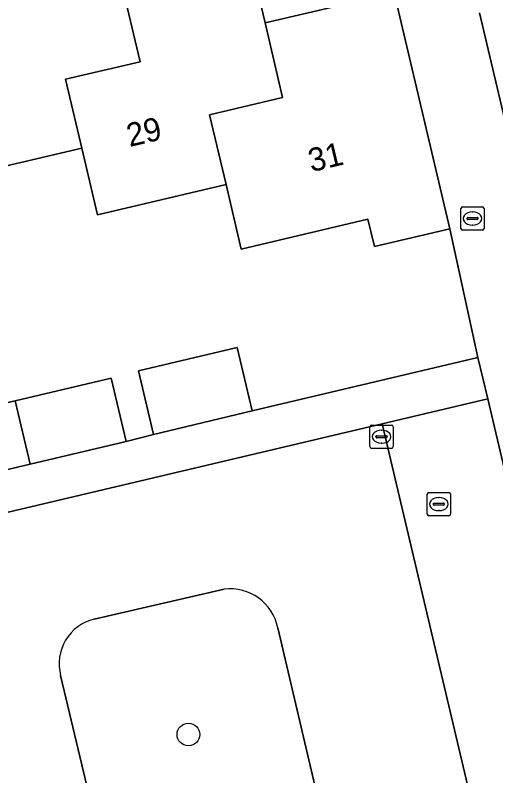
# Model space of a CAD drawing. Extents: x 158031 to 159244, y 380104 to 381214.
# Drawn here: x 159118.68 to 159139.33, y 380678.94 to 380711.62 of the extents above; entities that cross this region are included whole.
import ezdxf

# ---------------------------------------------------------------- set-up
doc = ezdxf.new("R2010")
doc.units = 0
for name, color, linetype in [('IMGEO_Boom', 7, 'Continuous'), ('IMGEO_Erf', 7, 'Continuous'), ('IMGEO_Groenvoorziening', 7, 'Continuous'), ('IMGEO_Kolk', 7, 'Continuous'), ('IMGEO_Pand', 7, 'Continuous'), ('IMGEO_Pand_nummerreeks', 7, 'Continuous'), ('IMGEO_Parkeervlak_open', 7, 'Continuous'), ('IMGEO_Rijbaan_lokaal_open', 7, 'Continuous'), ('IMGEO_Rioolput', 7, 'Continuous'), ('IMGEO_Voetpad_open', 7, 'Continuous')]:
    doc.layers.add(name, color=color, linetype=linetype)

msp = doc.modelspace()

# ---------------------------------------------------------------- linework, layer by layer
at = {"layer": 'IMGEO_Boom'}
msp.add_circle((159126.12, 380680.718), 0.489, dxfattribs=at)
at = {"layer": 'IMGEO_Erf'}
for points in [[(159128.807, 380713.861), (159129.413, 380711.288), (159134.957, 380712.6)], [(159138.633, 380711.723), (159141.216, 380700.765), (159143.942, 380701.406), (159144.939, 380697.166), (159142.213, 380696.525), (159142.492, 380695.322), (159145.217, 380695.965), (159146.19, 380691.84), (159147.164, 380687.714), (159144.438, 380687.071), (159144.739, 380685.875), (159147.467, 380686.51), (159148.456, 380682.258), (159145.729, 380681.624), (159150.269, 380662.445)], [(159114.555, 380694.088), (159118.681, 380695.058), (159122.807, 380696.028), (159123.447, 380693.302), (159124.621, 380693.611), (159123.974, 380696.335), (159128.212, 380697.343), (159128.86, 380694.619), (159134.622, 380695.984), (159138.563, 380696.918), (159137.361, 380702.445), (159134.115, 380701.677), (159133.836, 380702.857), (159128.393, 380701.573), (159127.739, 380704.341), (159122.219, 380703.039), (159121.541, 380705.911), (159116.278, 380704.669)]]:
    msp.add_lwpolyline(points, dxfattribs=at)
at = {"layer": 'IMGEO_Groenvoorziening'}
for points in [[(159127.656, 380686.96), (159122.077, 380685.677)], [(159131.627, 380678.223), (159129.962, 380685.297)], [(159120.63, 380683.254), (159122.368, 380675.929)]]:
    msp.add_lwpolyline(points, dxfattribs=at)
for centre, radius, start, end in [((159127.918, 380684.894), 2.083, 11.1652, 97.2394), ((159122.536, 380683.759), 1.972, 103.4686, 194.8407)]:
    msp.add_arc(centre, radius, start, end, dxfattribs=at)
at = {"layer": 'IMGEO_Kolk'}
for p, q in [((159133.922, 380693.085), (159133.922, 380693.937)), ((159133.997, 380694.011), (159134.849, 380694.011)), ((159134.923, 380693.937), (159134.923, 380693.085)), ((159134.181, 380693.505), (159134.181, 380693.517)), ((159134.224, 380693.554), (159134.622, 380693.554)), ((159134.41, 380693.791), (159134.435, 380693.791)), ((159134.665, 380693.517), (159134.665, 380693.505)), ((159134.619, 380693.468), (159134.221, 380693.468)), ((159134.433, 380693.231), (159134.408, 380693.231)), ((159134.849, 380693.011), (159133.997, 380693.011))]:
    msp.add_line(p, q, dxfattribs=at)
for points in [[(159133.922, 380693.085), (159133.922, 380693.937)], [(159133.997, 380694.011), (159134.849, 380694.011)], [(159134.923, 380693.937), (159134.923, 380693.085)], [(159134.849, 380693.011), (159133.997, 380693.011)]]:
    msp.add_lwpolyline(points, dxfattribs=at)
for centre, radius, start, end in [((159133.999, 380693.935), 0.0765, 91.552, 178.448), ((159133.999, 380693.935), 0.0765, 91.552, 178.448), ((159134.847, 380693.935), 0.0765, 1.552, 88.448), ((159134.847, 380693.935), 0.0765, 1.552, 88.448), ((159134.221, 380693.514), 0.0403, 85.8775, 175.7526), ((159134.626, 380693.516), 0.0386, 1.7309, 96.639), ((159134.218, 380693.504), 0.0366, 178.938, 274.7102), ((159134.622, 380693.511), 0.043, 264.8664, 352.4533), ((159133.999, 380693.087), 0.0765, 181.552, 268.448), ((159133.999, 380693.087), 0.0765, 181.552, 268.448), ((159134.847, 380693.087), 0.0765, 271.552, 358.448), ((159134.847, 380693.087), 0.0765, 271.552, 358.448)]:
    msp.add_arc(centre, radius, start, end, dxfattribs=at)
for centre, major_axis, ratio, start_param, end_param in [((159134.409, 380693.511), (-0.387, 0.002), 0.722429, 4.712389, 7.853982), ((159134.434, 380693.511), (-0.39, 0.002), 0.717154, 1.570796, 4.712389)]:
    msp.add_ellipse(centre, major_axis=major_axis, ratio=ratio, start_param=start_param, end_param=end_param, dxfattribs=at)
at = {"layer": 'IMGEO_Pand'}
for points in [[(159114.903, 380710.496), (159116.278, 380704.669), (159121.541, 380705.911), (159120.844, 380708.864), (159124.042, 380709.619), (159123.346, 380712.573), (159122.671, 380715.438), (159117.805, 380714.29), (159116.829, 380714.06), (159117.524, 380711.114)], [(159121.541, 380705.911), (159122.219, 380703.039), (159127.739, 380704.341), (159127.031, 380707.339), (159130.17, 380708.079), (159129.413, 380711.288), (159128.807, 380713.861), (159123.346, 380712.573), (159124.042, 380709.619), (159120.844, 380708.864)], [(159129.413, 380711.288), (159130.17, 380708.079), (159127.031, 380707.339), (159127.739, 380704.341), (159128.393, 380701.573), (159133.836, 380702.857), (159134.115, 380701.677), (159137.361, 380702.445), (159134.957, 380712.6)], [(159128.86, 380694.619), (159128.212, 380697.343), (159123.974, 380696.335), (159124.621, 380693.611)], [(159118.681, 380695.058), (159119.322, 380692.332), (159123.447, 380693.302), (159122.807, 380696.028)], [(159118.681, 380695.058), (159114.555, 380694.088), (159115.196, 380691.362), (159119.322, 380692.332)]]:
    msp.add_lwpolyline(points, close=True, dxfattribs=at)
at = {"layer": 'IMGEO_Parkeervlak_open'}
msp.add_lwpolyline([(159144.581, 380651.227), (159148.961, 380652.259), (159147.212, 380659.666), (159147.337, 380659.696), (159138.983, 380695.137), (159134.442, 380694.064)], close=True, dxfattribs=at)
at = {"layer": 'IMGEO_Rijbaan_lokaal_open'}
msp.add_lwpolyline([(159122.944, 380646.13), (159144.581, 380651.227), (159134.442, 380694.064), (159104.841, 380687.073), (159106.125, 380681.635), (159114.088, 380683.51), (159115.101, 380679.301)], close=True, dxfattribs=at)
for points in [[(159122.077, 380685.677), (159127.656, 380686.96)], [(159129.962, 380685.297), (159131.627, 380678.223), (159136.996, 380655.608), (159127.667, 380653.376), (159122.368, 380675.929), (159120.63, 380683.254)]]:
    msp.add_lwpolyline(points, dxfattribs=at)
for centre, radius, start, end in [((159127.918, 380684.894), 2.083, 11.1652, 97.2394), ((159122.536, 380683.759), 1.972, 103.4686, 194.8407)]:
    msp.add_arc(centre, radius, start, end, dxfattribs=at)
at = {"layer": 'IMGEO_Rioolput'}
for p, q in [((159137.903, 380703.385), (159138.755, 380703.385)), ((159137.828, 380702.459), (159137.828, 380703.311)), ((159138.316, 380703.165), (159138.341, 380703.165)), ((159138.829, 380703.311), (159138.829, 380702.459)), ((159138.087, 380702.879), (159138.087, 380702.891)), ((159138.525, 380702.842), (159138.127, 380702.842)), ((159138.13, 380702.928), (159138.528, 380702.928)), ((159138.571, 380702.891), (159138.571, 380702.879)), ((159138.755, 380702.385), (159137.903, 380702.385)), ((159138.339, 380702.605), (159138.314, 380702.605)), ((159136.384, 380690.188), (159136.384, 380691.04)), ((159136.459, 380691.114), (159137.311, 380691.114)), ((159137.385, 380691.04), (159137.385, 380690.188)), ((159136.643, 380690.608), (159136.643, 380690.62)), ((159136.686, 380690.657), (159137.084, 380690.657)), ((159136.872, 380690.894), (159136.897, 380690.894)), ((159137.127, 380690.62), (159137.127, 380690.608)), ((159137.081, 380690.571), (159136.683, 380690.571)), ((159136.895, 380690.334), (159136.87, 380690.334)), ((159137.311, 380690.114), (159136.459, 380690.114))]:
    msp.add_line(p, q, dxfattribs=at)
for points in [[(159137.903, 380703.385), (159138.755, 380703.385)], [(159137.828, 380702.459), (159137.828, 380703.311)], [(159138.829, 380703.311), (159138.829, 380702.459)], [(159138.755, 380702.385), (159137.903, 380702.385)], [(159136.384, 380690.188), (159136.384, 380691.04)], [(159136.459, 380691.114), (159137.311, 380691.114)], [(159137.385, 380691.04), (159137.385, 380690.188)], [(159137.311, 380690.114), (159136.459, 380690.114)]]:
    msp.add_lwpolyline(points, dxfattribs=at)
for centre, radius, start, end in [((159137.905, 380703.309), 0.0765, 91.552, 178.448), ((159137.905, 380703.309), 0.0765, 91.552, 178.448), ((159138.753, 380703.309), 0.0765, 1.552, 88.448), ((159138.753, 380703.309), 0.0765, 1.552, 88.448), ((159138.127, 380702.888), 0.0403, 85.8775, 175.7526), ((159138.124, 380702.878), 0.0366, 178.938, 274.7102), ((159138.528, 380702.885), 0.043, 264.8664, 352.4533), ((159138.532, 380702.89), 0.0386, 1.7309, 96.639), ((159137.905, 380702.461), 0.0765, 181.552, 268.448), ((159137.905, 380702.461), 0.0765, 181.552, 268.448), ((159138.753, 380702.461), 0.0765, 271.552, 358.448), ((159138.753, 380702.461), 0.0765, 271.552, 358.448), ((159136.461, 380691.038), 0.0765, 91.552, 178.448), ((159136.461, 380691.038), 0.0765, 91.552, 178.448), ((159137.309, 380691.038), 0.0765, 1.552, 88.448), ((159137.309, 380691.038), 0.0765, 1.552, 88.448), ((159136.683, 380690.617), 0.0403, 85.8775, 175.7526), ((159136.68, 380690.607), 0.0366, 178.938, 274.7102), ((159137.084, 380690.614), 0.043, 264.8664, 352.4533), ((159137.088, 380690.619), 0.0386, 1.7309, 96.639), ((159136.461, 380690.19), 0.0765, 181.552, 268.448), ((159136.461, 380690.19), 0.0765, 181.552, 268.448), ((159137.309, 380690.19), 0.0765, 271.552, 358.448), ((159137.309, 380690.19), 0.0765, 271.552, 358.448)]:
    msp.add_arc(centre, radius, start, end, dxfattribs=at)
for centre, major_axis, ratio, start_param, end_param in [((159138.315, 380702.885), (-0.387, 0.002), 0.722429, 4.712389, 7.853982), ((159138.34, 380702.885), (-0.39, 0.002), 0.717154, 1.570796, 4.712389), ((159136.871, 380690.614), (-0.387, 0.002), 0.722429, 4.712389, 7.853982), ((159136.896, 380690.614), (-0.39, 0.002), 0.717154, 1.570796, 4.712389)]:
    msp.add_ellipse(centre, major_axis=major_axis, ratio=ratio, start_param=start_param, end_param=end_param, dxfattribs=at)
at = {"layer": 'IMGEO_Voetpad_open'}
for points in [[(159134.957, 380712.6), (159137.361, 380702.445), (159138.563, 380696.918), (159138.983, 380695.137), (159147.337, 380659.696), (159147.493, 380659.734), (159149.32, 380652.038), (159152.548, 380652.755), (159151.559, 380656.984), (159151.266, 380658.225), (159150.269, 380662.445), (159145.729, 380681.624), (159144.739, 380685.875), (159144.438, 380687.071), (159143.465, 380691.197), (159142.492, 380695.322), (159142.213, 380696.525), (159141.216, 380700.765), (159138.633, 380711.723)], [(159054.871, 380675.236), (159100.061, 380685.929), (159104.841, 380687.073), (159134.442, 380694.064), (159138.983, 380695.137), (159138.563, 380696.918), (159134.622, 380695.984), (159128.86, 380694.619), (159124.621, 380693.611), (159123.447, 380693.302), (159119.322, 380692.332), (159115.196, 380691.362), (159113.992, 380691.087), (159109.742, 380690.08), (159109.428, 380691.404), (159090.24, 380686.83)]]:
    msp.add_lwpolyline(points, dxfattribs=at)

# ---------------------------------------------------------------- texts
at = {"layer": 'IMGEO_Pand_nummerreeks'}
for s, rotation, p in [('29', 13.2718, (159123.596, 380705.954)), ('31', 13.2731, (159131.403, 380704.873))]:
    msp.add_text(s, height=1, rotation=rotation, dxfattribs=at).set_placement(p)

doc.saveas('drawing.dxf')
